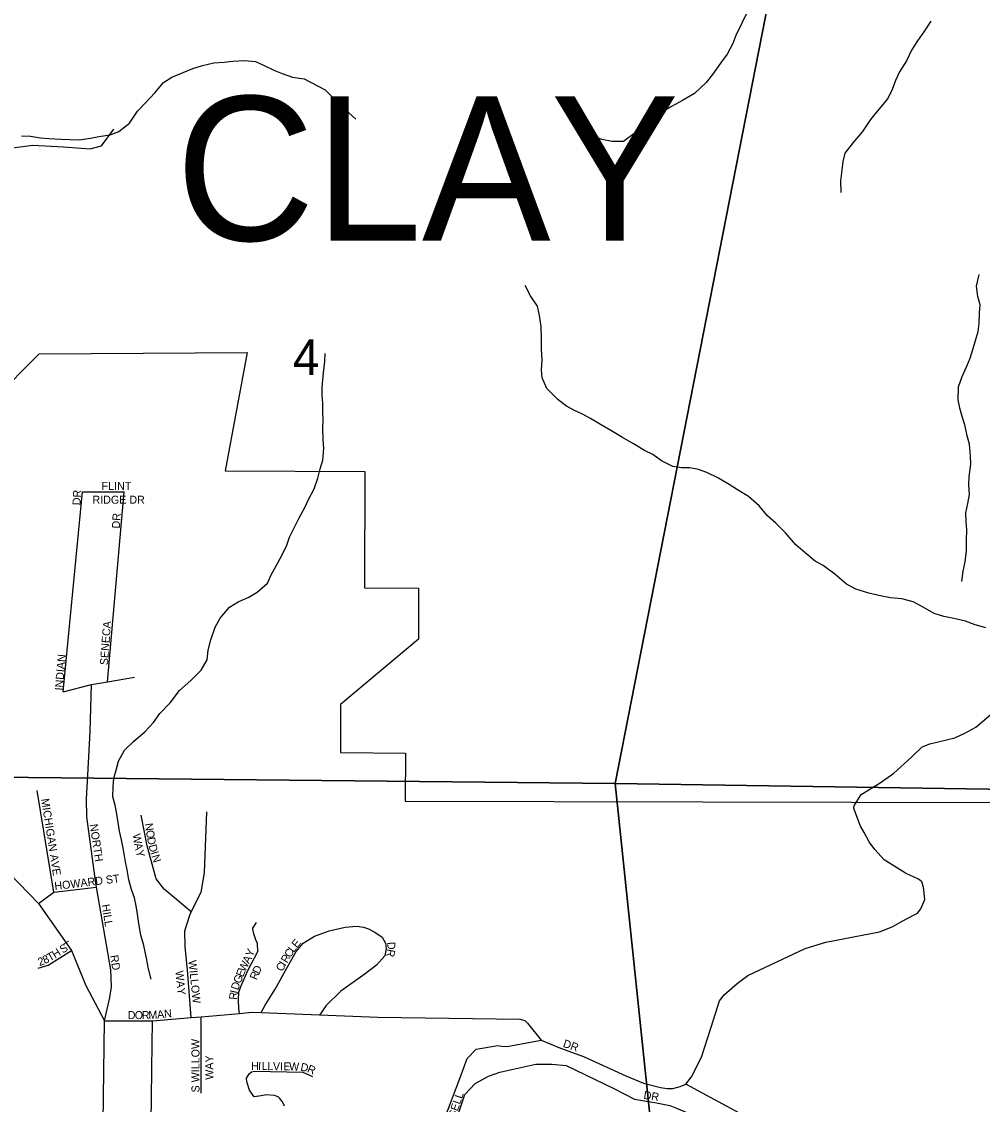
# Model space of a CAD drawing. Extents: x 1624196 to 2029251, y 146837 to 440034.
# Drawn here: x 1832279 to 1838276, y 275155 to 281916 of the extents above; entities that cross this region are included whole.
import ezdxf

# ---------------------------------------------------------------- set-up
doc = ezdxf.new("R2010")
doc.units = 0
for name, color, linetype in [('GM_X_City_Street', 7, 'Continuous'), ('GM_X_City_Street_Text', 7, 'Continuous'), ('GM_X_Corporation', 7, 'Continuous'), ('GM_X_County_Road', 7, 'Continuous'), ('GM_X_Minor_River', 7, 'Continuous'), ('GM_X_Section', 7, 'Continuous'), ('GM_X_Section_Text', 7, 'Continuous'), ('GM_X_Township_Road', 7, 'Continuous'), ('GM_X_Township_Text', 7, 'Continuous')]:
    doc.layers.add(name, color=color, linetype=linetype)

msp = doc.modelspace()

# ---------------------------------------------------------------- linework, layer by layer
at = {"layer": 'GM_X_City_Street'}
for points in [[(1832538.4, 277730.5), (1832659.5, 278978.9)], [(1832659.5, 278978.9), (1832918.1, 278980.2)], [(1832815.4, 277794.3), (1832918.1, 278980.2)], [(1832538.4, 277730.5), (1832713.9, 277777.3), (1832815.4, 277794.3), (1832982.3, 277822.1)], [(1832691.5, 277209.7), (1832706.4, 277482.9), (1832713.9, 277777.3)], [(1832796.8, 275676.7), (1832829.3, 275821.8), (1832839.7, 275889.7), (1832834.8, 275994.5), (1832746.6, 276512.2), (1832742.4, 276536.9), (1832686.2, 276950.6), (1832683.5, 277063.8), (1832691.4, 277208.7), (1832691.5, 277209.7)], [(1832383, 276410.1), (1832479.5, 276479.4), (1832375.8, 277114.4)], [(1833337.8, 276356.3), (1833169.1, 276498.2), (1833117.7, 276563), (1833061.7, 276770.2), (1833025.6, 276961.1)], [(1833331.7, 276344), (1833332.3, 276345.1), (1833337.8, 276356.3), (1833399.4, 276479.8), (1833420.7, 276599.9), (1833434.6, 276980.9)], [(1828599.8, 276860.4), (1829241, 276846.4), (1829650.3, 276820.6), (1829883.5, 276774.1), (1830159.2, 276757.9), (1830451.9, 276740.7), (1830724, 276724.6), (1830881.4, 276715.4), (1830988, 276709.8), (1831274.2, 276696.6), (1831804.5, 276678.5), (1832083.9, 276668.9), (1832201.1, 276598.5), (1832383, 276410.1), (1832590.1, 276116.3), (1832680.3, 275898.1), (1832796.8, 275676.7)], [(1832796.8, 275676.7), (1833095, 275676.9), (1833337.6, 275696.6), (1833398.8, 275701.5), (1833639.3, 275723.1), (1833716.7, 275730.1), (1833774.8, 275727.8), (1834137.4, 275713.8), (1834501.9, 275699.8), (1835389.2, 275688), (1835420.9, 275679.4), (1835437.4, 275662.2), (1835522, 275556.4), (1835642.4, 275506.9), (1835786.8, 275453.5), (1836049.8, 275332.5), (1836160.1, 275286.9), (1836266.4, 275259.3), (1836308.4, 275253.9), (1836344.9, 275253.9), (1836390.4, 275266.1), (1836424.5, 275280.1), (1836460.3, 275326.8), (1836523.9, 275449), (1836583.1, 275637.7), (1836636.4, 275802.3), (1836667, 275840.5), (1836746, 275910.4), (1836811.9, 275959.6), (1837169.7, 276127.6), (1837299.6, 276168.4), (1837633.8, 276232.1), (1837712.5, 276264.4), (1837803.7, 276313.1), (1837871.6, 276349.5), (1837891.8, 276376.9), (1837917.3, 276434), (1837908.9, 276512.1), (1837897.9, 276544.1), (1837878.6, 276562), (1837796.4, 276599.7), (1837663.8, 276681.3), (1837606.2, 276745.5), (1837569.1, 276795.1), (1837538.8, 276851.6)], [(1832479.5, 276479.4), (1832746.6, 276512.2)], [(1833337.6, 275696.6), (1833314.2, 275995.2), (1833299.7, 276137.8), (1833296.7, 276238.1), (1833327.8, 276336.1), (1833331.7, 276344)], [(1833639.3, 275723.1), (1833634.4, 275751.2), (1833633, 275807.4), (1833635.5, 275855.5), (1833647.9, 275891.4), (1833691, 275991.3), (1833752.3, 276109), (1833750.9, 276159.2), (1833741.1, 276183.3), (1833731.4, 276213.5), (1833725.5, 276227.6), (1833721.7, 276249.7), (1833721.8, 276255.7), (1833744.2, 276289.6)], [(1833774.8, 275727.8), (1833799, 275773.5), (1833862.1, 275875.2), (1833935.7, 276008.8), (1833992.8, 276108.5), (1834035.5, 276162.2), (1834107.5, 276206), (1834198.6, 276238.7), (1834298.3, 276260.8), (1834371.3, 276267), (1834412.5, 276261.9), (1834443.2, 276250.2), (1834484.5, 276230), (1834528.9, 276199.2), (1834549.6, 276162.6), (1834554.2, 276128.7), (1834545.7, 276082.6), (1834495, 276025), (1834424.3, 275969.6), (1834270.9, 275860.8), (1834177.7, 275769.5), (1834145.2, 275719.7), (1834137.4, 275713.8)], [(1832382.4, 276005), (1832444.7, 276024.4), (1832590.1, 276116.3)], [(1832775.3, 274314.8), (1832786.8, 275041.9), (1832796.8, 275676.7)], [(1833091.4, 275377.1), (1833095, 275676.9)], [(1833398.5, 275224.1), (1833398.8, 275701.5)], [(1834937.5, 274967.9), (1834916.2, 275058.2), (1835013.4, 275316.8), (1835060.2, 275441.3), (1835116.6, 275499.6), (1835251.2, 275522.2), (1835274.3, 275517.6), (1835309.1, 275515.6), (1835522, 275556.4)], [(1833087.3, 275027.3), (1833087.5, 275043.9), (1833091.3, 275363.8), (1833091.4, 275377.1)], [(1834948.7, 274921), (1835045.9, 275216.8), (1835110.7, 275284.3), (1835194.1, 275331.4), (1835263.8, 275355), (1835488.8, 275406.8), (1835589.4, 275406.8), (1835679, 275396.7), (1835976.2, 275253.2), (1836105.8, 275187.6), (1836241.8, 275164.1), (1836325.8, 275147.2), (1836367.8, 275130.7), (1836417.7, 275110.1), (1836475.5, 275081.5), (1836507.9, 275072.7), (1836579.5, 275060.3), (1836640.4, 275054.9), (1836640.7, 275054.8)], [(1833918.8, 275144.4), (1833907, 275170.6), (1833891.2, 275190.8), (1833879.3, 275203), (1833857.4, 275211.2), (1833805.3, 275213.8), (1833775.1, 275208.1), (1833731, 275202.5), (1833701.4, 275243), (1833685.8, 275289.3), (1833682, 275311.4), (1833682.1, 275319.4), (1833698.4, 275345.3), (1833712.9, 275359.1), (1833732.7, 275363), (1834035.2, 275355.8), (1834095.1, 275329.1)], [(1836640.7, 275054.8), (1836655.6, 275053.5), (1836749.6, 275034.5), (1836767.3, 275050.9), (1836772, 275068.3), (1836772.1, 275078.4), (1836770.7, 275093.1), (1836760.3, 275100.6), (1836424.5, 275280.1)]]:
    msp.add_lwpolyline(points, dxfattribs=at)
at = {"layer": 'GM_X_Corporation'}
msp.add_lwpolyline([(1832104.3, 279559.4), (1832387.4, 279842.6), (1833687.6, 279849.2), (1833549.3, 279110.1), (1834420.5, 279107.4), (1834418.2, 278380.4), (1834757.2, 278379.3), (1834756.2, 278060.5), (1834269.8, 277652.4), (1834269.8, 277353.1), (1834674.1, 277348.6), (1834673.4, 277048.6), (1841173.8, 277032.7)], dxfattribs=at)
at = {"layer": 'GM_X_County_Road'}
msp.add_lwpolyline([(1837538.8, 276851.6), (1837516.6, 276893), (1837474, 277003.1), (1837474, 277011.5), (1837478.5, 277023.6), (1837519.7, 277090), (1837637.5, 277162.2), (1837723.4, 277222.8), (1837835, 277323.6), (1837900.4, 277387.2), (1837949, 277405.4), (1838104.9, 277443.1), (1838167.8, 277472.3), (1838236.7, 277509.9), (1838346.5, 277604.7)], dxfattribs=at)
at = {"layer": 'GM_X_Minor_River'}
for points in [[(1836811.7, 281984), (1836773.9, 281905.8), (1836738.1, 281829.6), (1836718.2, 281779.5), (1836682.4, 281713.3), (1836642.6, 281657.1), (1836590.7, 281586.9), (1836552.9, 281536.7), (1836479.1, 281466.5), (1836405.2, 281424.2), (1836335.3, 281386), (1836281.4, 281353.8), (1836221.5, 281313.6), (1836169.6, 281279.5), (1836109.8, 281221.2), (1836036, 281167), (1835966, 281166.8)], [(1837955.3, 281918.6), (1837915.5, 281858.4), (1837871.6, 281796.2), (1837833.8, 281738), (1837801.9, 281671.8), (1837760.1, 281601.6), (1837734.3, 281547.5), (1837714.4, 281491.4), (1837686.5, 281435.2), (1837622.7, 281359), (1837578.9, 281304.8), (1837529.1, 281230.5), (1837469.3, 281162.3), (1837417.5, 281094.1), (1837405.6, 281042), (1837399.7, 280987.9), (1837389.9, 280921.8), (1837392, 280849.7)], [(1832277.8, 281202.3), (1832333.7, 281200.4), (1832395.7, 281190.5), (1832447.7, 281186.6), (1832525.7, 281182.8), (1832579.7, 281180.9), (1832637.6, 281177.1), (1832709.6, 281189.2), (1832761.5, 281199.4), (1832831.5, 281209.6), (1832885.4, 281229.7), (1832951.2, 281282), (1833001.1, 281356.2), (1833052.9, 281408.4), (1833110.7, 281470.6), (1833164.6, 281536.8), (1833216.5, 281569), (1833286.3, 281599.2), (1833348.3, 281623.4), (1833408.2, 281641.6), (1833478.1, 281659.7), (1833544.1, 281661.9), (1833598, 281670), (1833670, 281674.2), (1833738, 281666.4), (1833792, 281642.5), (1833854, 281612.5), (1833906.1, 281592.6), (1833970.1, 281568.8), (1834042.1, 281558.9), (1834174.2, 281491.1), (1834236.3, 281427.2), (1834298.4, 281367.2), (1834364.5, 281307.3)], [(1835966, 281166.8), (1835900, 281180.7), (1835828, 281206.5)], [(1838149.2, 278419.8), (1838157.1, 278483.9), (1838168.9, 278542), (1838176.8, 278612.1), (1838176.6, 278676.2), (1838180.5, 278742.3), (1838176.3, 278794.4), (1838174.2, 278848.5), (1838186.1, 278906.6), (1838196, 278962.7), (1838191.8, 279022.8), (1838193.7, 279072.9), (1838203.5, 279153), (1838203.4, 279203.1), (1838195.2, 279277.2), (1838181.1, 279329.2), (1838167, 279399.3), (1838150.9, 279451.3), (1838136.8, 279501.4), (1838124.6, 279555.4), (1838128.4, 279635.6), (1838150.3, 279699.7), (1838180.1, 279763.9), (1838200, 279814), (1838217.9, 279868.1), (1838249.6, 279980.4), (1838255.5, 280030.5), (1838259.3, 280096.6), (1838263.2, 280146.6), (1838249.1, 280198.7), (1838239, 280264.8), (1838256.8, 280336.9)], [(1838297.8, 278129.7), (1838231.8, 278149.6), (1838171.8, 278171.5), (1838097.8, 278189.3), (1838035.8, 278201.2), (1837975.8, 278221.1), (1837907.7, 278259), (1837843.7, 278292.9), (1837773.7, 278310.8), (1837703.7, 278318.6), (1837649.7, 278328.5), (1837567.7, 278346.3), (1837485.7, 278372.2), (1837427.6, 278404.1), (1837355.5, 278466), (1837283.4, 278519.9), (1837233.4, 278547.8), (1837169.3, 278599.8), (1837111.2, 278649.7), (1837047.1, 278723.7), (1836987, 278783.6), (1836934.9, 278829.6), (1836882.8, 278893.5), (1836816.7, 278951.5), (1836748.6, 278991.4), (1836696.6, 279025.3), (1836628.5, 279065.2), (1836556.5, 279101.1), (1836504.4, 279119), (1836450.4, 279128.9), (1836396.5, 279130.8), (1836344.5, 279138.6), (1836272.4, 279174.5), (1836218.4, 279212.5), (1836166.3, 279238.4), (1836098.3, 279280.3), (1836030.2, 279318.2), (1835956.2, 279362.1), (1835892.1, 279400), (1835830, 279437.9), (1835780, 279465.8), (1835730, 279487.7), (1835679.9, 279515.7), (1835627.9, 279553.6), (1835557.7, 279625.5), (1835527.6, 279691.6), (1835523.5, 279741.6), (1835527.4, 279803.7), (1835525.2, 279871.8), (1835525.1, 279935.9), (1835522.9, 280012), (1835512.7, 280080.1), (1835498.6, 280140.2), (1835454.5, 280204.2), (1835422.3, 280268.2)], [(1833087.4, 275936.3), (1833071.3, 276002.3), (1833057.2, 276068.4), (1833041, 276146.5), (1833022.8, 276212.5), (1833010.7, 276284.6), (1833002.6, 276342.7), (1832994.4, 276394.7), (1832984.3, 276444.8), (1832964.2, 276496.8), (1832948.1, 276556.9), (1832938, 276618.9), (1832927.8, 276669), (1832913.7, 276745.1), (1832901.5, 276807.1), (1832889.4, 276861.2), (1832881.3, 276915.2), (1832873.2, 276967.3), (1832863.1, 277023.4), (1832849, 277075.4), (1832850.8, 277137.5), (1832854.7, 277191.6), (1832868.6, 277241.7), (1832884.4, 277297.8), (1832920.2, 277366), (1832978.1, 277422.2), (1833047.9, 277480.5), (1833101.8, 277538.7), (1833141.6, 277594.9), (1833205.4, 277663.1), (1833263.2, 277739.4), (1833335, 277801.6), (1833398.9, 277865.9), (1833436.7, 277930.1), (1833442.6, 277990.2), (1833460.4, 278056.3), (1833486.2, 278134.5), (1833518.1, 278190.6), (1833575.9, 278258.9), (1833629.8, 278293), (1833697.7, 278321.3), (1833749.6, 278353.4), (1833813.4, 278409.7), (1833837.3, 278461.8), (1833877.1, 278536), (1833906.9, 278590.1), (1833934.8, 278646.3), (1833950.7, 278696.4), (1834008.4, 278812.7), (1834048.2, 278886.9), (1834072.1, 278937), (1834103.9, 278999.2), (1834127.7, 279065.4), (1834141.6, 279123.5), (1834159.5, 279177.6), (1834165.3, 279249.7), (1834161.2, 279305.8), (1834159, 279375.9), (1834160.9, 279428), (1834158.8, 279478.1), (1834158.7, 279534.1), (1834154.5, 279584.2), (1834154.4, 279634.3), (1834164.2, 279722.5), (1834172, 279794.6), (1834173.9, 279844.6)]]:
    msp.add_lwpolyline(points, dxfattribs=at)
at = {"layer": 'GM_X_Section'}
for points in [[(1831736.1, 282532.3), (1837003.5, 282364.8), (1835984.3, 277159.5), (1831506.3, 277205.2)], [(1837003.5, 282364.8), (1841711.4, 282290.1), (1841192.2, 277080.3), (1835984.3, 277159.5)], [(1835984.3, 277159.5), (1836592.9, 271331.1), (1831225.6, 271518.8), (1831506.3, 277205.2)], [(1841192.2, 277080.3), (1841146.9, 271261.3), (1836592.9, 271331.1), (1835984.3, 277159.5)]]:
    msp.add_lwpolyline(points, close=True, dxfattribs=at)
at = {"layer": 'GM_X_Township_Road'}
msp.add_lwpolyline([(1829954.7, 280371.6), (1830049.4, 280386.3), (1830227.7, 280444.5), (1830447.4, 280508.4), (1830612.6, 280575.9), (1830738.4, 280637.9), (1830871.7, 280679.2), (1830967.4, 280705.5), (1831134.5, 280705.5), (1831350.4, 280782.5), (1832221.6, 281127), (1832347.7, 281145.6), (1832540, 281134.5), (1832706.3, 281121.3), (1832776.3, 281139.7), (1832853.9, 281244.3)], dxfattribs=at)

# ---------------------------------------------------------------- texts
at = {"layer": 'GM_X_City_Street_Text'}
for s, rotation, p in [('FLINT', 0.00001, (1832778, 278991.8)), ('DR', 86.98872, (1832645.6, 278894.9)), ('RIDGE DR', 0.00001, (1832720.8, 278905.8)), ('DR', 86.98901, (1832891.9, 278749.7)), ('SENECA', 85.76598, (1832817.1, 277896.3)), ('INDIAN', 85.33566, (1832535.6, 277738)), ('MICHIGAN AVE', 278.9142, (1832400.1, 277061.1)), ('NORTH', 278.29706, (1832703.8, 276902.6)), ('N', 279.24136, (1833046.9, 276907.1)), ('O', 279.25729, (1833054, 276863.7)), ('W', 279.35592, (1832970.8, 276840.8)), ('D', 280.09626, (1833061.2, 276819.4)), ('A', 281.86748, (1832980.5, 276782)), ('Y', 285.00562, (1832990.3, 276736)), ('D', 285.65368, (1833070.1, 276771)), ('I', 287.13725, (1833082.4, 276727.2)), ('N', 287.08345, (1833088.9, 276706.2)), ('HOWARD ST', 6.95305, (1832486.5, 276492.6)), ('HILL', 278.88265, (1832778.5, 276401.1)), ('E', 50.19225, (1833997.4, 276127.3)), ('H', 32.57262, (1832487.5, 276064.8)), ('S', 32.57262, (1832535.7, 276095.6)), ('T', 32.57262, (1832565.3, 276114.6)), ('Y', 67.39113, (1833720, 276072.1)), ('C', 57.47734, (1833956.3, 276066.8)), ('L', 53.8348, (1833977.1, 276099.5)), ('R', 259.10438, (1834563.4, 276127.5)), ('D', 273.45567, (1834560.5, 276168.1)), ('2', 20.7935, (1832390.5, 276017.9)), ('8', 25.50515, (1832423.4, 276030.6)), ('T', 30.21679, (1832455.1, 276045.9)), ('RD', 278.52596, (1832831.3, 276084.2)), ('WILLOW', 275.9066, (1833319.8, 276053)), ('W', 64.26199, (1833673.6, 275977.9)), ('A', 63.07819, (1833698.4, 276029.2)), ('I', 59.29861, (1833925.1, 276014.2)), ('R', 59.29861, (1833936.3, 276033.1)), ('WAY', 275.35297, (1833238.6, 275987.7)), ('E', 67.605, (1833660.5, 275946.1)), ('R', 67.86488, (1833746.4, 275928.3)), ('D', 64.1241, (1833760.9, 275964.2)), ('C', 59.29861, (1833904.8, 275980.2)), ('D', 71.47173, (1833630.4, 275864.4)), ('G', 67.9997, (1833644.1, 275905.3)), ('R', 83.74695, (1833622.2, 275806.2)), ('I', 78.29144, (1833626.3, 275844.4)), ('D', 0.05465, (1832940.9, 275687.4)), ('O', 0.05465, (1832984.8, 275687.5)), ('R', 0.04858, (1833028.8, 275687.5)), ('M', 3.09696, (1833071.3, 275687.6)), ('A', 5.68677, (1833126.5, 275690.7)), ('N', 5.71541, (1833170.3, 275695)), ('S WILLOW', 90, (1833389, 275229.2)), ('DR', 340.56064, (1835654.3, 275515.3)), ('WAY', 90, (1833475.1, 275308.4)), ('H', 359.13659, (1833710.9, 275370.6)), ('I', 359.15213, (1833754.9, 275369.9)), ('L', 359.1394, (1833776.9, 275369.6)), ('L', 359.1424, (1833812.1, 275369.1)), ('V', 359.14346, (1833847.3, 275368.6)), ('I', 359.12599, (1833891.3, 275367.9)), ('E', 359.1424, (1833913.3, 275367.6)), ('W', 359.13824, (1833948.5, 275367)), ('D', 348.25935, (1834016.4, 275366.3)), ('R', 338.1535, (1834057.3, 275358)), ('DR', 351.02708, (1836158.7, 275190.1)), ('RUSSELL', 71.56447, (1834942.7, 274933))]:
    msp.add_text(s, height=50, rotation=rotation, dxfattribs=at).set_placement(p)
at = {"layer": 'GM_X_Section_Text'}
msp.add_text('4', height=221, rotation=0.00001, dxfattribs=at).set_placement((1833972.6, 279710.4))
at = {"layer": 'GM_X_Township_Text'}
msp.add_text('CLAY', height=900, rotation=0.00001, dxfattribs=at).set_placement((1833239.8, 280549.1))

doc.saveas('drawing.dxf')
